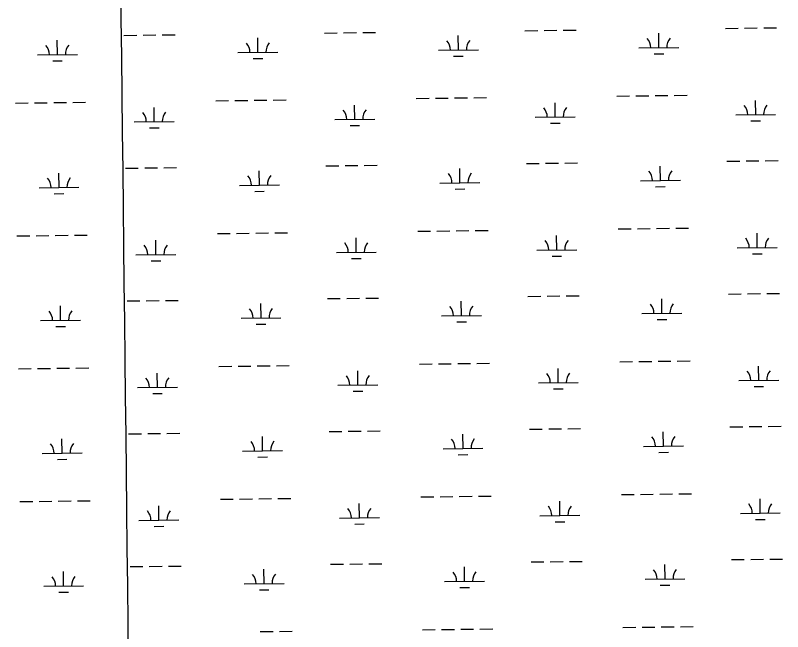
# Model space of a CAD drawing. Extents: x 3684037 to 3722149, y 433263 to 459021.
# Drawn here: x 3693254 to 3695175, y 440234 to 441777 of the extents above; entities that cross this region are included whole.
import ezdxf

# ---------------------------------------------------------------- set-up
doc = ezdxf.new("R2010")
doc.units = 0
doc.layers.add('V-GRID-MAJR', color=7, linetype='Continuous')
doc.layers.add('V-WETL-SWMP', color=7, linetype='Continuous')

msp = doc.modelspace()

# ---------------------------------------------------------------- linework, layer by layer
at = {"layer": 'V-GRID-MAJR'}
msp.add_spline([(3693553.617, 438739.047), (3693484.88, 444797.567), (3693416.122, 450858.018), (3693347.364, 456918.47500000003), (3693347.342, 456920.398)], degree=3, dxfattribs=at)
at = {"layer": 'V-WETL-SWMP'}
for p, q in [((3695079.504721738, 441745.22338375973), (3695111.502555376, 441745.5957236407)), ((3695127.5014721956, 441745.7818935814), (3695159.499305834, 441746.15423346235)), ((3693525.8859069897, 441727.14483971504), (3693557.883740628, 441727.5171795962)), ((3693573.8826574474, 441727.7033495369), (3693605.880491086, 441728.07568941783)), ((3693621.8794079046, 441728.2618593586), (3693653.877241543, 441728.6341992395)), ((3694027.75992842, 441732.9848511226), (3694059.757762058, 441733.3571910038)), ((3694075.756678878, 441733.54336094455), (3694107.7545125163, 441733.91570082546)), ((3694123.753429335, 441734.1018707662), (3694155.7512629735, 441734.4742106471)), ((3694363.1215008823, 441690.45411377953), (3694362.7026192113, 441726.4516755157)), ((3694529.63394985, 441738.8248625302), (3694561.6317834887, 441739.1972024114)), ((3694577.630700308, 441739.3833723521), (3694609.628533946, 441739.7557122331)), ((3694625.6274507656, 441739.94188217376), (3694657.625284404, 441740.31422205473)), ((3694864.9955223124, 441696.29412518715), (3694864.5766406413, 441732.2916869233)), ((3695031.5079712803, 441744.66487393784), (3695063.5058049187, 441745.03721381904)), ((3693359.3734580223, 441678.77409096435), (3693358.9545763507, 441714.77165270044)), ((3693861.2474794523, 441684.61410237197), (3693860.8285977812, 441720.61166410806)), ((3694313.124885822, 441689.87233271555), (3694413.118115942, 441691.0358948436)), ((3694814.998907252, 441695.7123441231), (3694914.992137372, 441696.8759062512)), ((3693309.376842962, 441678.1923099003), (3693409.370073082, 441679.35587202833)), ((3693811.250864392, 441684.0323213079), (3693911.244094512, 441685.19588343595)), ((3693849.4278408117, 441669.0445200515), (3693873.4262160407, 441669.32377496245)), ((3694351.3018622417, 441674.88453145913), (3694375.300237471, 441675.1637863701)), ((3694853.1758836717, 441680.7245428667), (3694877.174258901, 441681.00379777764)), ((3693347.5538193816, 441663.2045086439), (3693371.5521946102, 441663.48376355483)), ((3694759.5558538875, 441574.98806122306), (3694791.553687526, 441575.360401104)), ((3694807.5526043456, 441575.5465710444), (3694839.5504379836, 441575.9189109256)), ((3694855.5493548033, 441576.1050808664), (3694887.5471884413, 441576.4774207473)), ((3694903.5461052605, 441576.663590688), (3694935.543938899, 441577.03593056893)), ((3693253.933789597, 441557.4680270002), (3693285.931623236, 441557.84036688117)), ((3693301.930540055, 441558.0265368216), (3693333.928373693, 441558.3988767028)), ((3693349.9272905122, 441558.5850466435), (3693381.9251241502, 441558.9573865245)), ((3693397.92404097, 441559.14355646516), (3693429.921874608, 441559.5158963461)), ((3693755.8078110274, 441563.3080384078), (3693787.805644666, 441563.68037828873)), ((3693803.8045614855, 441563.86654822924), (3693835.8023951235, 441564.2388881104)), ((3693851.8013119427, 441564.4250580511), (3693883.7991455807, 441564.79739793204)), ((3693899.7980624, 441564.9835678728), (3693931.7958960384, 441565.3559077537)), ((3694257.6818324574, 441569.14804981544), (3694289.679666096, 441569.52038969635)), ((3694305.6785829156, 441569.70655963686), (3694337.6764165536, 441570.078899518)), ((3694353.6753333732, 441570.26506945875), (3694385.6731670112, 441570.63740933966)), ((3694401.6720838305, 441570.8235792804), (3694433.669917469, 441571.1959191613)), ((3694605.5647332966, 441522.4507239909), (3694605.1458516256, 441558.44828572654)), ((3695107.4387547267, 441528.29073539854), (3695107.0198730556, 441564.28829713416)), ((3693601.8166904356, 441510.7707011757), (3693601.3978087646, 441546.76826291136)), ((3694103.690711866, 441516.6107125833), (3694103.271830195, 441552.6082743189)), ((3694053.694096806, 441516.028931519), (3694153.6873269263, 441517.19249364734)), ((3694555.5681182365, 441521.86894292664), (3694655.5613483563, 441523.03250505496)), ((3695057.4421396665, 441527.70895433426), (3695157.4353697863, 441528.8725164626)), ((3693551.8200753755, 441510.18892011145), (3693651.8133054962, 441511.3524822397)), ((3694091.871073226, 441501.0411302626), (3694115.869448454, 441501.3203851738)), ((3694593.745094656, 441506.8811416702), (3694617.7434698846, 441507.1603965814)), ((3695095.619116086, 441512.72115307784), (3695119.6174913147, 441513.000407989)), ((3693589.9970517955, 441495.201118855), (3693613.995427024, 441495.4803737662)), ((3694031.630802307, 441400.3323830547), (3694063.6286359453, 441400.7047229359)), ((3694079.6275527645, 441400.89089287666), (3694111.6253864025, 441401.26323275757)), ((3694127.6243032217, 441401.4494026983), (3694159.62213686, 441401.8217425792)), ((3694533.5048237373, 441406.1723944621), (3694565.5026573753, 441406.5447343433)), ((3694581.501574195, 441406.730904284), (3694613.499407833, 441407.10324416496)), ((3694629.498324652, 441407.28941410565), (3694661.4961582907, 441407.6617539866)), ((3694868.8663961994, 441363.64165711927), (3694868.4475145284, 441399.6392188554)), ((3695035.3788451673, 441412.01240586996), (3695067.3766788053, 441412.38474575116)), ((3695083.375595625, 441412.57091569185), (3695115.373429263, 441412.9432555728)), ((3695131.3723460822, 441413.1294255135), (3695163.3701797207, 441413.50176539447)), ((3693363.244331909, 441346.12162289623), (3693362.8254502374, 441382.1191846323)), ((3693529.7567808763, 441394.49237164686), (3693561.754614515, 441394.86471152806)), ((3693577.753531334, 441395.0508814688), (3693609.751364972, 441395.4232213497)), ((3693625.7502817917, 441395.60939129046), (3693657.74811543, 441395.98173117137)), ((3693865.1183533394, 441351.9616343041), (3693864.699471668, 441387.9591960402)), ((3694366.9923747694, 441357.8016457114), (3694366.5734930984, 441393.79920744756)), ((3694818.8697811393, 441363.0598760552), (3694918.863011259, 441364.2234381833)), ((3693313.2477168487, 441345.5398418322), (3693413.2409469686, 441346.7034039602)), ((3693815.1217382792, 441351.37985324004), (3693915.114968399, 441352.54341536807)), ((3694316.9957597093, 441357.21986464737), (3694416.988989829, 441358.38342677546)), ((3694355.172736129, 441342.23206339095), (3694379.171111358, 441342.5113183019)), ((3694857.046757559, 441348.0720747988), (3694881.045132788, 441348.35132970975)), ((3693351.4246932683, 441330.55204057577), (3693375.423068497, 441330.8312954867)), ((3693853.2987146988, 441336.3920519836), (3693877.2970899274, 441336.67130689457)), ((3693401.794914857, 441226.49108839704), (3693433.792748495, 441226.86342827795)), ((3693759.678684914, 441230.65557033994), (3693791.676518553, 441231.02791022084)), ((3693807.675435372, 441231.21408016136), (3693839.67326901, 441231.5864200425)), ((3693855.6721858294, 441231.77258998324), (3693887.6700194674, 441232.14492986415)), ((3693903.668936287, 441232.3310998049), (3693935.666769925, 441232.7034396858)), ((3694261.5527063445, 441236.4955817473), (3694293.550539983, 441236.86792162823)), ((3694309.5494568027, 441237.05409156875), (3694341.5472904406, 441237.4264314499)), ((3694357.54620726, 441237.61260139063), (3694389.544040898, 441237.98494127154)), ((3694405.542957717, 441238.1711112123), (3694437.5407913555, 441238.5434510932)), ((3694763.4267277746, 441242.3355931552), (3694795.424561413, 441242.7079330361)), ((3694811.423478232, 441242.89410297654), (3694843.4213118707, 441243.26644285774)), ((3694859.42022869, 441243.4526127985), (3694891.418062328, 441243.8249526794)), ((3694907.416979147, 441244.01112262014), (3694939.4148127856, 441244.38346250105)), ((3695111.3096286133, 441195.63826733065), (3695110.8907469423, 441231.6358290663)), ((3693257.8046634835, 441224.8155589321), (3693289.8024971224, 441225.187898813)), ((3693305.8014139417, 441225.3740687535), (3693337.7992475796, 441225.74640863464)), ((3693353.7981643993, 441225.9325785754), (3693385.7959980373, 441226.3049184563)), ((3693605.6875643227, 441178.11823310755), (3693605.2686826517, 441214.1157948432)), ((3694107.5615857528, 441183.9582445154), (3694107.1427040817, 441219.95580625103)), ((3694609.4356071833, 441189.7982559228), (3694609.016725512, 441225.7958176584)), ((3694559.438992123, 441189.2164748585), (3694659.4322222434, 441190.38003698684)), ((3695061.313013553, 441195.0564862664), (3695161.3062436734, 441196.2200483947)), ((3693555.6909492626, 441177.5364520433), (3693655.684179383, 441178.7000141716)), ((3694057.5649706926, 441183.37646345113), (3694157.5582008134, 441184.54002557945)), ((3694597.615968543, 441174.2286736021), (3694621.6143437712, 441174.5079285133)), ((3695099.489989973, 441180.06868500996), (3695123.4883652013, 441180.34793992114)), ((3693593.867925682, 441162.54865078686), (3693617.866300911, 441162.8279056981)), ((3694095.7419471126, 441168.3886621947), (3694119.740322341, 441168.66791710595)), ((3694537.3756976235, 441073.5199263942), (3694569.3735312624, 441073.8922662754)), ((3694585.372448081, 441074.0784362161), (3694617.370281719, 441074.4507760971)), ((3694633.369198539, 441074.63694603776), (3694665.3670321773, 441075.0092859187)), ((3695039.2497190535, 441079.35993780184), (3695071.2475526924, 441079.73227768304)), ((3695087.246469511, 441079.9184476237), (3695119.244303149, 441080.2907875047)), ((3695135.243219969, 441080.4769574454), (3695167.241053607, 441080.84929732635)), ((3693533.6276547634, 441061.839903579), (3693565.6254884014, 441062.2122434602)), ((3693581.624405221, 441062.3984134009), (3693613.622238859, 441062.77075328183)), ((3693629.6211556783, 441062.9569232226), (3693661.6189893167, 441063.3292631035)), ((3693868.9892272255, 441019.3091662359), (3693868.5703455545, 441055.30672797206)), ((3694035.5016761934, 441067.6799149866), (3694067.499509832, 441068.0522548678)), ((3694083.498426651, 441068.2384248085), (3694115.496260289, 441068.61076468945)), ((3694131.495177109, 441068.79693463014), (3694163.4930107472, 441069.1692745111)), ((3694370.863248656, 441025.1491776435), (3694370.4443669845, 441061.1467393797)), ((3694872.737270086, 441030.98918905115), (3694872.3183884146, 441066.98675078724)), ((3693367.1152057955, 441013.46915482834), (3693366.6963241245, 441049.46671656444)), ((3693818.9926121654, 441018.7273851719), (3693918.985842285, 441019.89094729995)), ((3694320.866633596, 441024.5673965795), (3694420.8598637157, 441025.7309587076)), ((3694822.740655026, 441030.4074079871), (3694922.7338851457, 441031.5709701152)), ((3694860.9176314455, 441015.4196067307), (3694884.916006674, 441015.69886164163)), ((3693317.1185907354, 441012.8873737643), (3693417.111820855, 441014.05093589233)), ((3693355.295567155, 440997.8995725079), (3693379.293942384, 440998.17882741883)), ((3693857.169588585, 441003.7395839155), (3693881.167963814, 441004.01883882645)), ((3694359.0436100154, 441009.57959532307), (3694383.041985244, 441009.858850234)), ((3693907.5398101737, 440899.6786317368), (3693939.537643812, 440900.0509716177)), ((3694265.4235802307, 440903.84311367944), (3694297.4214138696, 440904.21545356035)), ((3694313.4203306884, 440904.40162350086), (3694345.418164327, 440904.773963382)), ((3694361.4170811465, 440904.96013332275), (3694393.4149147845, 440905.33247320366)), ((3694409.413831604, 440905.5186431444), (3694441.411665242, 440905.8909830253)), ((3694767.2976016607, 440909.68312508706), (3694799.2954352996, 440910.05546496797)), ((3694815.2943521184, 440910.2416349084), (3694847.292185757, 440910.6139747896)), ((3694863.2911025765, 440910.8001447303), (3694895.2889362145, 440911.1724846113)), ((3694911.287853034, 440911.35865455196), (3694943.285686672, 440911.73099443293)), ((3693261.6755373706, 440892.1630908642), (3693293.673371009, 440892.5354307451)), ((3693309.6722878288, 440892.7216006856), (3693341.6701214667, 440893.09394056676)), ((3693357.669038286, 440893.2801105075), (3693389.666871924, 440893.6524503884)), ((3693405.665788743, 440893.83862032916), (3693437.6636223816, 440894.21096021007)), ((3693609.5584382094, 440845.46576503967), (3693609.1395565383, 440881.4633267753)), ((3693763.5495588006, 440898.0031022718), (3693795.547392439, 440898.3754421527)), ((3693811.5463092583, 440898.56161209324), (3693843.544142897, 440898.9339519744)), ((3693859.5430597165, 440899.1201219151), (3693891.5408933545, 440899.49246179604)), ((3694111.43245964, 440851.3057764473), (3694111.013577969, 440887.3033381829)), ((3694613.3064810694, 440857.1457878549), (3694612.887599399, 440893.14334959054)), ((3695115.1805024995, 440862.98579926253), (3695114.761620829, 440898.98336099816)), ((3695065.18388744, 440862.40401819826), (3695165.17711756, 440863.5675803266)), ((3693559.561823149, 440844.8839839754), (3693659.5550532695, 440846.0475461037)), ((3694061.4358445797, 440850.723995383), (3694161.4290746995, 440851.88755751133)), ((3694563.3098660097, 440856.56400679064), (3694663.30309613, 440857.72756891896)), ((3695103.3608638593, 440847.41621694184), (3695127.359239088, 440847.695471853)), ((3693597.738799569, 440829.896182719), (3693621.7371747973, 440830.1754376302)), ((3694099.612820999, 440835.7361941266), (3694123.611196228, 440836.0154490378)), ((3694601.4868424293, 440841.5762055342), (3694625.4852176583, 440841.8554604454)), ((3695043.1205929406, 440746.70746973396), (3695075.118426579, 440747.07980961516)), ((3695091.1173433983, 440747.26597955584), (3695123.1151770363, 440747.6383194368)), ((3695139.114093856, 440747.8244893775), (3695171.111927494, 440748.19682925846)), ((3693537.49852865, 440729.18743551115), (3693569.4963622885, 440729.5597753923)), ((3693585.4952791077, 440729.74594533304), (3693617.4931127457, 440730.11828521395)), ((3693633.492029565, 440730.3044551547), (3693665.489863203, 440730.6767950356)), ((3694039.3725500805, 440735.0274469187), (3694071.3703837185, 440735.3997867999)), ((3694087.369300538, 440735.5859567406), (3694119.367134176, 440735.95829662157)), ((3694135.3660509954, 440736.14446656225), (3694167.3638846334, 440736.5168064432)), ((3694374.7341225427, 440692.49670957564), (3694374.3152408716, 440728.4942713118)), ((3694541.2465715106, 440740.86745832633), (3694573.244405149, 440741.23979820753)), ((3694589.2433219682, 440741.4259681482), (3694621.241155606, 440741.7983080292)), ((3694637.240072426, 440741.9844779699), (3694669.237906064, 440742.35681785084)), ((3694876.6081439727, 440698.33672098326), (3694876.1892623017, 440734.33428271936)), ((3693370.9860796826, 440680.81668676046), (3693370.567198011, 440716.81424849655)), ((3693872.8601011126, 440686.656698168), (3693872.4412194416, 440722.6542599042)), ((3694324.7375074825, 440691.9149285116), (3694424.7307376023, 440693.0784906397)), ((3694826.6115289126, 440697.7549399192), (3694926.6047590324, 440698.9185020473)), ((3693320.9894646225, 440680.2349056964), (3693420.9826947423, 440681.39846782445)), ((3693822.8634860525, 440686.07491710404), (3693922.8567161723, 440687.23847923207)), ((3693861.040462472, 440671.0871158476), (3693885.038837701, 440671.36637075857)), ((3694362.914483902, 440676.9271272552), (3694386.912859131, 440677.2063821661)), ((3694864.788505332, 440682.7671386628), (3694888.786880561, 440683.04639357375)), ((3693359.166441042, 440665.24710444), (3693383.1648162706, 440665.52635935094)), ((3694771.168475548, 440577.0306570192), (3694803.1663091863, 440577.4029969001)), ((3694819.1652260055, 440577.58916684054), (3694851.163059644, 440577.96150672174)), ((3694867.1619764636, 440578.1476766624), (3694899.1598101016, 440578.5200165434)), ((3694915.158726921, 440578.7061864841), (3694947.1565605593, 440579.07852636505)), ((3693265.5464112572, 440559.5106227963), (3693297.544244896, 440559.8829626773)), ((3693313.543161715, 440560.06913261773), (3693345.5409953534, 440560.4414724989)), ((3693361.5399121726, 440560.6276424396), (3693393.5377458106, 440560.9999823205)), ((3693409.5366626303, 440561.1861522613), (3693441.5344962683, 440561.5584921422)), ((3693767.4204326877, 440565.35063420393), (3693799.418266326, 440565.72297408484)), ((3693815.4171831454, 440565.90914402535), (3693847.415016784, 440566.2814839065)), ((3693863.413933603, 440566.46765384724), (3693895.411767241, 440566.83999372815)), ((3693911.4106840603, 440567.0261636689), (3693943.4085176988, 440567.3985035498)), ((3694115.303333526, 440518.6533083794), (3694114.8844518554, 440554.65087011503)), ((3694269.294454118, 440571.19064561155), (3694301.292287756, 440571.56298549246)), ((3694317.2912045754, 440571.749155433), (3694349.289038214, 440572.1214953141)), ((3694365.2879550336, 440572.30766525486), (3694397.2857886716, 440572.6800051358)), ((3694413.284705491, 440572.8661750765), (3694445.2825391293, 440573.2385149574)), ((3694617.1773549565, 440524.493319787), (3694616.758473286, 440560.49088152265)), ((3695119.0513763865, 440530.33333119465), (3695118.632494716, 440566.3308929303)), ((3693613.4293120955, 440512.8132969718), (3693613.010430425, 440548.8108587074)), ((3694065.3067184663, 440518.0715273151), (3694165.2999485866, 440519.23508944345)), ((3694567.180739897, 440523.91153872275), (3694667.1739700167, 440525.07510085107)), ((3695069.054761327, 440529.7515501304), (3695169.0479914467, 440530.9151122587)), ((3693563.432697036, 440512.2315159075), (3693663.4259271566, 440513.3950780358)), ((3693601.609673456, 440497.2437146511), (3693625.6080486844, 440497.5229695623)), ((3694103.4836948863, 440503.0837260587), (3694127.482070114, 440503.3629809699)), ((3694605.3577163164, 440508.92373746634), (3694629.3560915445, 440509.2029923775)), ((3695107.2317377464, 440514.76374887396), (3695131.2301129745, 440515.04300378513)), ((3694043.2434239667, 440402.3749788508), (3694075.2412576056, 440402.747318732)), ((3694091.2401744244, 440402.9334886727), (3694123.2380080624, 440403.3058285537)), ((3694139.236924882, 440403.49199849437), (3694171.23475852, 440403.86433837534)), ((3694545.117445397, 440408.21499025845), (3694577.1152790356, 440408.58733013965)), ((3694593.114195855, 440408.77350008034), (3694625.112029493, 440409.1458399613)), ((3694641.110946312, 440409.332009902), (3694673.10877995, 440409.70434978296)), ((3694880.4790178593, 440365.6842529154), (3694880.0601361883, 440401.68181465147)), ((3695046.991466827, 440414.05500166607), (3695078.9893004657, 440414.42734154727)), ((3695094.988217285, 440414.61351148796), (3695126.986050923, 440414.9858513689)), ((3695142.984967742, 440415.1720213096), (3695174.98280138, 440415.5443611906)), ((3693374.8569535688, 440348.1642186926), (3693374.4380718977, 440384.16178042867)), ((3693541.3694025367, 440396.53496744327), (3693573.367236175, 440396.9073073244)), ((3693589.3661529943, 440397.09347726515), (3693621.3639866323, 440397.46581714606)), ((3693637.362903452, 440397.6519870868), (3693669.36073709, 440398.0243269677)), ((3693876.7309749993, 440354.00423010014), (3693876.3120933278, 440390.0017918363)), ((3694378.6049964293, 440359.84424150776), (3694378.1861147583, 440395.8418032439)), ((3694830.4824027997, 440365.10247185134), (3694930.4756329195, 440366.2660339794)), ((3693324.8603385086, 440347.58243762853), (3693424.8535686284, 440348.74599975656)), ((3693826.734359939, 440353.42244903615), (3693926.727590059, 440354.5860111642)), ((3694328.6083813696, 440359.2624604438), (3694428.6016114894, 440360.4260225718)), ((3694366.785357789, 440344.2746591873), (3694390.7837330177, 440344.55391409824)), ((3694868.659379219, 440350.1146705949), (3694892.6577544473, 440350.39392550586)), ((3693363.037314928, 440332.5946363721), (3693387.035690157, 440332.87389128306)), ((3693864.9113363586, 440338.43464777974), (3693888.9097115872, 440338.7139026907)), ((3693867.2848074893, 440233.81518577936), (3693899.2826411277, 440234.18752566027)), ((3693915.2815579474, 440234.373695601), (3693947.2793915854, 440234.7460354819)), ((3694273.1653280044, 440238.53817754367), (3694305.1631616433, 440238.9105174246)), ((3694321.162078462, 440239.0966873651), (3694353.1599121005, 440239.46902724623)), ((3694369.1588289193, 440239.655197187), (3694401.1566625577, 440240.0275370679)), ((3694417.1555793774, 440240.21370700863), (3694449.1534130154, 440240.58604688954)), ((3694775.0393494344, 440244.3781889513), (3694807.0371830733, 440244.7505288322)), ((3694823.036099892, 440244.93669877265), (3694855.0339335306, 440245.30903865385)), ((3694871.0328503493, 440245.4952085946), (3694903.030683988, 440245.8675484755)), ((3694919.0296008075, 440246.0537184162), (3694951.0274344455, 440246.42605829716))]:
    msp.add_line(p, q, dxfattribs=at)
for centre, radius, start, end in [((3693806.0027586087, 441684.4460875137), 35.24628790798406, 359.89486700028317, 41.43852533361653), ((3693916.481151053, 441685.7316592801), 35.246287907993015, 139.89486394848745, 181.43852228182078), ((3694307.8767800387, 441690.2860989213), 35.24628790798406, 359.89486700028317, 41.43852533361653), ((3694418.3551724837, 441691.5716706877), 35.246287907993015, 139.89486394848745, 181.43852228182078), ((3694809.7508014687, 441696.12611032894), 35.24628790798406, 359.89486700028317, 41.43852533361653), ((3694920.2291939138, 441697.4116820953), 35.246287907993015, 139.89486394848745, 181.43852228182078), ((3693304.128737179, 441678.6060761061), 35.24628790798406, 359.89486700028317, 41.43852533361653), ((3693414.6071296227, 441679.89164787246), 35.246287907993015, 139.89486394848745, 181.43852228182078), ((3693546.571969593, 441510.60268631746), 35.24628790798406, 359.89486700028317, 41.43852533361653), ((3693657.0503620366, 441511.8882580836), 35.246287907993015, 139.89486394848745, 181.43852228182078), ((3694048.445991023, 441516.4426977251), 35.24628790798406, 359.89486700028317, 41.43852533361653), ((3694158.9243834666, 441517.7282694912), 35.246287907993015, 139.89486394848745, 181.43852228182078), ((3694550.3200124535, 441522.2827091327), 35.24628790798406, 359.89486700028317, 41.43852533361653), ((3694660.798404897, 441523.5682808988), 35.246287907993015, 139.89486394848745, 181.43852228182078), ((3695052.1940338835, 441528.12272054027), 35.24628790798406, 359.89486700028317, 41.43852533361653), ((3695162.672426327, 441529.4082923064), 35.246287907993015, 139.89486394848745, 181.43852228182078), ((3694311.747653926, 441357.6336308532), 35.24628790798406, 359.89486700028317, 41.43852533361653), ((3694422.22604637, 441358.9192026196), 35.246287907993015, 139.89486394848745, 181.43852228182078), ((3694813.621675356, 441363.47364226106), 35.24628790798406, 359.89486700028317, 41.43852533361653), ((3694924.1000678, 441364.75921402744), 35.246287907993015, 139.89486394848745, 181.43852228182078), ((3693307.9996110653, 441345.95360803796), 35.24628790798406, 359.89486700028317, 41.43852533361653), ((3693418.47800351, 441347.23917980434), 35.246287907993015, 139.89486394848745, 181.43852228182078), ((3693809.8736324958, 441351.7936194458), 35.24628790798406, 359.89486700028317, 41.43852533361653), ((3693920.35202494, 441353.0791912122), 35.246287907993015, 139.89486394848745, 181.43852228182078), ((3694162.7952573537, 441185.07580142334), 35.246287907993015, 139.89486394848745, 181.43852228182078), ((3694554.19088634, 441189.63024106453), 35.24628790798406, 359.89486700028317, 41.43852533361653), ((3694664.6692787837, 441190.9158128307), 35.246287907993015, 139.89486394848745, 181.43852228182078), ((3695056.06490777, 441195.4702524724), 35.24628790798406, 359.89486700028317, 41.43852533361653), ((3695166.5433002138, 441196.7558242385), 35.246287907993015, 139.89486394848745, 181.43852228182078), ((3693550.44284348, 441177.95021824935), 35.24628790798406, 359.89486700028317, 41.43852533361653), ((3693660.9212359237, 441179.2357900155), 35.246287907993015, 139.89486394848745, 181.43852228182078), ((3694052.31686491, 441183.7902296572), 35.24628790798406, 359.89486700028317, 41.43852533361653), ((3694817.4925492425, 441030.82117419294), 35.24628790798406, 359.89486700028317, 41.43852533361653), ((3694927.9709416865, 441032.1067459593), 35.246287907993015, 139.89486394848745, 181.43852228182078), ((3693311.870484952, 441013.3011399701), 35.24628790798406, 359.89486700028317, 41.43852533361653), ((3693422.348877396, 441014.58671173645), 35.246287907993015, 139.89486394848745, 181.43852228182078), ((3693813.744506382, 441019.1411513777), 35.24628790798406, 359.89486700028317, 41.43852533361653), ((3693924.2228988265, 441020.4267231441), 35.246287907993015, 139.89486394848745, 181.43852228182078), ((3694315.6185278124, 441024.9811627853), 35.24628790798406, 359.89486700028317, 41.43852533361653), ((3694426.0969202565, 441026.2667345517), 35.246287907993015, 139.89486394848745, 181.43852228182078), ((3694668.540152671, 440858.2633447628), 35.246287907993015, 139.89486394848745, 181.43852228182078), ((3695059.935781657, 440862.81778440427), 35.24628790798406, 359.89486700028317, 41.43852533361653), ((3695170.414174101, 440864.1033561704), 35.246287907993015, 139.89486394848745, 181.43852228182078), ((3693554.313717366, 440845.29775018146), 35.24628790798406, 359.89486700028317, 41.43852533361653), ((3693664.79210981, 440846.5833219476), 35.246287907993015, 139.89486394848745, 181.43852228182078), ((3694056.1877387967, 440851.1377615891), 35.24628790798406, 359.89486700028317, 41.43852533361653), ((3694166.6661312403, 440852.4233333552), 35.246287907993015, 139.89486394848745, 181.43852228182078), ((3694558.061760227, 440856.97777299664), 35.24628790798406, 359.89486700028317, 41.43852533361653), ((3693817.615380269, 440686.4886833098), 35.24628790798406, 359.89486700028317, 41.43852533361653), ((3693928.093772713, 440687.7742550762), 35.246287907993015, 139.89486394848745, 181.43852228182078), ((3694319.489401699, 440692.32869471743), 35.24628790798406, 359.89486700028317, 41.43852533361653), ((3694429.9677941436, 440693.6142664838), 35.246287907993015, 139.89486394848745, 181.43852228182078), ((3694821.363423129, 440698.16870612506), 35.24628790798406, 359.89486700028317, 41.43852533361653), ((3694931.8418155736, 440699.45427789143), 35.246287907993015, 139.89486394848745, 181.43852228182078), ((3693315.741358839, 440680.6486719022), 35.24628790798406, 359.89486700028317, 41.43852533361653), ((3693426.2197512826, 440681.93424366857), 35.246287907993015, 139.89486394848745, 181.43852228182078), ((3693558.1845912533, 440512.6452821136), 35.24628790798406, 359.89486700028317, 41.43852533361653), ((3693668.662983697, 440513.9308538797), 35.246287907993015, 139.89486394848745, 181.43852228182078), ((3694060.0586126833, 440518.4852935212), 35.24628790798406, 359.89486700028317, 41.43852533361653), ((3694170.537005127, 440519.77086528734), 35.246287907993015, 139.89486394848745, 181.43852228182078), ((3694561.932634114, 440524.3253049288), 35.24628790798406, 359.89486700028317, 41.43852533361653), ((3694672.4110265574, 440525.6108766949), 35.246287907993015, 139.89486394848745, 181.43852228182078), ((3695063.806655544, 440530.1653163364), 35.24628790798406, 359.89486700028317, 41.43852533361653), ((3695174.2850479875, 440531.4508881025), 35.246287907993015, 139.89486394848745, 181.43852228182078), ((3694323.360275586, 440359.67622664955), 35.24628790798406, 359.89486700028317, 41.43852533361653), ((3694433.8386680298, 440360.9617984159), 35.246287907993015, 139.89486394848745, 181.43852228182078), ((3694825.234297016, 440365.5162380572), 35.24628790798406, 359.89486700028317, 41.43852533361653), ((3694935.71268946, 440366.80180982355), 35.246287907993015, 139.89486394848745, 181.43852228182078), ((3693319.612232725, 440347.9962038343), 35.24628790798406, 359.89486700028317, 41.43852533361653), ((3693430.0906251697, 440349.2817756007), 35.246287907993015, 139.89486394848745, 181.43852228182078), ((3693821.4862541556, 440353.8362152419), 35.24628790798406, 359.89486700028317, 41.43852533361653), ((3693931.9646465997, 440355.1217870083), 35.246287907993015, 139.89486394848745, 181.43852228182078)]:
    msp.add_arc(centre, radius, start, end, dxfattribs=at)

doc.saveas('drawing.dxf')
